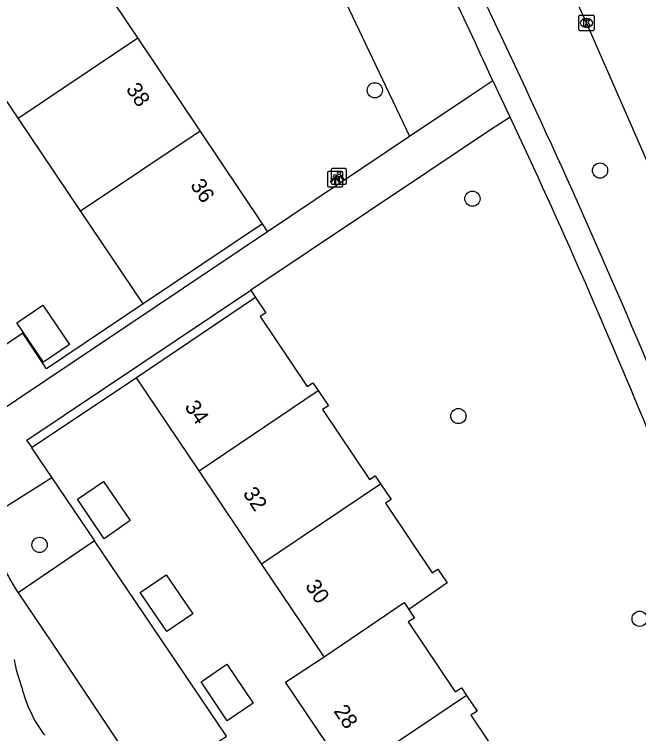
# Model space of a CAD drawing. Extents: x 158797 to 159887, y 384318 to 385255.
# Drawn here: x 159153.21 to 159193.34, y 384816.03 to 384862.27 of the extents above; entities that cross this region are included whole.
import ezdxf

# ---------------------------------------------------------------- set-up
doc = ezdxf.new("R2010")
doc.units = 0
for name, color, linetype in [('IMGEO_Boom', 7, 'Continuous'), ('IMGEO_Fietspad_gesloten', 7, 'Continuous'), ('IMGEO_Groenvoorziening', 7, 'Continuous'), ('IMGEO_Kolk', 7, 'Continuous'), ('IMGEO_Lichtpunt', 7, 'Continuous'), ('IMGEO_Pand', 7, 'Continuous'), ('IMGEO_Pand_nummerreeks', 7, 'Continuous'), ('IMGEO_Parkeervlak_open', 7, 'Continuous'), ('IMGEO_Rijbaan_lokaal_open', 7, 'Continuous'), ('IMGEO_Voetpad_gesloten', 7, 'Continuous'), ('IMGEO_Voetpad_open', 7, 'Continuous')]:
    doc.layers.add(name, color=color, linetype=linetype)

msp = doc.modelspace()

# ---------------------------------------------------------------- linework, layer by layer
at = {"layer": 'IMGEO_Boom'}
for centre in [(159176.378, 384857.392), (159190.858, 384852.231), (159182.654, 384850.423), (159181.75, 384836.448), (159154.823, 384828.161), (159193.405, 384823.415)]:
    msp.add_circle(centre, 0.489, dxfattribs=at)
at = {"layer": 'IMGEO_Fietspad_gesloten'}
msp.add_lwpolyline([(159219.931, 384790.229), (159214.516, 384803.279), (159206.276, 384823.163), (159197.235, 384844.915), (159197.148, 384845.121), (159193.702, 384853.271), (159189.989, 384861.726)], dxfattribs=at)
msp.add_arc((158982.227, 384768.929), 227.544, 24.06808, 32.41319, dxfattribs=at)
at = {"layer": 'IMGEO_Groenvoorziening'}
for points in [[(159062.885, 384947.902), (159063.915, 384949.398), (159078.479, 384970.541), (159092.853, 384960.593), (159096.29, 384958.006), (159107.625, 384948.575), (159113.677, 384943.307), (159124.305, 384933.004), (159133.199, 384923.374), (159138.703, 384917.092), (159149.208, 384904.051), (159156.954, 384893.107), (159159.836, 384888.727), (159162.31, 384884.967), (159164.141, 384881.958), (159168.328, 384875.079), (159173.187, 384865.839), (159178.617, 384854.449)], [(159169.48, 384848.323), (159169.15, 384848.815)], [(159168.401, 384844.531), (159168.717, 384844.067)], [(159161.48, 384843.659), (159155.277, 384839.485), (159153.744, 384841.768), (159147.91, 384837.853)], [(159161.054, 384838.907), (159154.343, 384834.428)], [(159155.612, 384832.486), (159157.414, 384829.817), (159158.347, 384828.435)]]:
    msp.add_lwpolyline(points, dxfattribs=at)
at = {"layer": 'IMGEO_Kolk'}
for p, q in [((159189.488, 384861.3), (159189.488, 384862.152)), ((159189.563, 384862.226), (159190.415, 384862.226)), ((159189.976, 384862.006), (159190.001, 384862.006)), ((159190.489, 384862.152), (159190.489, 384861.3)), ((159190.415, 384861.226), (159189.563, 384861.226)), ((159189.999, 384861.446), (159189.974, 384861.446))]:
    msp.add_line(p, q, dxfattribs=at)
for points in [[(159189.488, 384861.3), (159189.488, 384862.152)], [(159189.563, 384862.226), (159190.415, 384862.226)], [(159190.489, 384862.152), (159190.489, 384861.3)], [(159189.809, 384861.926), (159189.932, 384861.926), (159189.932, 384861.775), (159190.062, 384861.926), (159190.226, 384861.926), (159190.08, 384861.775), (159190.233, 384861.526), (159190.081, 384861.526), (159189.996, 384861.69), (159189.932, 384861.623), (159189.932, 384861.526), (159189.809, 384861.526), (159189.809, 384861.926)], [(159190.415, 384861.226), (159189.563, 384861.226)]]:
    msp.add_lwpolyline(points, dxfattribs=at)
for centre, start, end in [((159189.565, 384862.15), 91.552, 178.448), ((159189.565, 384862.15), 91.552, 178.448), ((159190.413, 384862.15), 1.552, 88.448), ((159190.413, 384862.15), 1.552, 88.448), ((159189.565, 384861.302), 181.552, 268.448), ((159189.565, 384861.302), 181.552, 268.448), ((159190.413, 384861.302), 271.552, 358.448), ((159190.413, 384861.302), 271.552, 358.448)]:
    msp.add_arc(centre, 0.0765, start, end, dxfattribs=at)
for centre, major_axis, ratio, start_param, end_param in [((159189.975, 384861.726), (-0.387, 0.002), 0.722429, 4.712389, 7.853982), ((159190, 384861.726), (-0.39, 0.002), 0.717154, 1.570796, 4.712389)]:
    msp.add_ellipse(centre, major_axis=major_axis, ratio=ratio, start_param=start_param, end_param=end_param, dxfattribs=at)
at = {"layer": 'IMGEO_Lichtpunt'}
for p, q in [((159173.571, 384852.265), (159173.571, 384851.458)), ((159173.571, 384852.265), (159173.571, 384851.458)), ((159174.473, 384852.36), (159173.665, 384852.36)), ((159174.473, 384852.36), (159173.665, 384852.36)), ((159174.567, 384851.458), (159174.567, 384852.265)), ((159174.567, 384851.458), (159174.567, 384852.265)), ((159173.331, 384852.083), (159173.331, 384851.276)), ((159173.331, 384852.083), (159173.331, 384851.276)), ((159174.233, 384852.178), (159173.425, 384852.178)), ((159174.233, 384852.178), (159173.425, 384852.178)), ((159174.327, 384851.276), (159174.327, 384852.083)), ((159174.327, 384851.276), (159174.327, 384852.083)), ((159173.665, 384851.364), (159174.473, 384851.364)), ((159173.665, 384851.364), (159174.473, 384851.364)), ((159173.425, 384851.182), (159174.233, 384851.182)), ((159173.425, 384851.182), (159174.233, 384851.182))]:
    msp.add_line(p, q, dxfattribs=at)
for points in [[(159173.945, 384851.929), (159173.984, 384851.901), (159173.796, 384851.639), (159173.758, 384851.666), (159173.945, 384851.929)], [(159174.047, 384851.881), (159174.094, 384851.881), (159174.094, 384851.559), (159174.047, 384851.559), (159174.047, 384851.881)], [(159174.157, 384851.901), (159174.195, 384851.928), (159174.382, 384851.666), (159174.343, 384851.638), (159174.157, 384851.901)], [(159173.705, 384851.747), (159173.744, 384851.719), (159173.556, 384851.457), (159173.518, 384851.484), (159173.705, 384851.747)], [(159173.807, 384851.699), (159173.854, 384851.699), (159173.854, 384851.377), (159173.807, 384851.377), (159173.807, 384851.699)], [(159173.917, 384851.719), (159173.955, 384851.746), (159174.142, 384851.484), (159174.103, 384851.456), (159173.917, 384851.719)]]:
    msp.add_lwpolyline(points, dxfattribs=at)
for centre in [(159173.83, 384851.881), (159174.07, 384852.063)]:
    msp.add_circle(centre, 0.0994, dxfattribs=at)
for centre, start, end in [((159173.665, 384852.265), 90, 180), ((159173.665, 384852.265), 90, 180), ((159174.473, 384852.265), 0, 90), ((159174.473, 384852.265), 0, 90), ((159173.425, 384852.083), 90, 180), ((159173.425, 384852.083), 90, 180), ((159174.233, 384852.083), 0, 90), ((159174.233, 384852.083), 0, 90), ((159173.665, 384851.458), 180, 270), ((159173.665, 384851.458), 180, 270), ((159174.473, 384851.458), 270, 0), ((159174.473, 384851.458), 270, 360), ((159173.425, 384851.276), 180, 270), ((159173.425, 384851.276), 180, 270), ((159174.233, 384851.276), 270, 0), ((159174.233, 384851.276), 270, 360)]:
    msp.add_arc(centre, 0.0946, start, end, dxfattribs=at)
at = {"layer": 'IMGEO_Pand'}
for points in [[(159161.141, 384860.764), (159157.136, 384866.739)], [(159153.451, 384855.61), (159149.155, 384862.006), (159151.132, 384863.344)], [(159153.451, 384855.61), (159161.141, 384860.764)], [(159165.145, 384854.79), (159161.141, 384860.764)], [(159157.462, 384849.64), (159153.451, 384855.61)], [(159157.462, 384849.64), (159165.145, 384854.79)], [(159169.15, 384848.815), (159165.145, 384854.79)], [(159161.48, 384843.659), (159157.462, 384849.64)], [(159169.15, 384848.815), (159161.48, 384843.659)], [(159168.717, 384844.067), (159161.054, 384838.907)], [(159168.717, 384844.067), (159169.38, 384843.079), (159169.012, 384842.838), (159172.028, 384838.344), (159172.392, 384838.59), (159172.733, 384838.082)], [(159155.029, 384843.585), (159156.752, 384841.043), (159155.08, 384839.91), (159153.361, 384842.448), (159155.029, 384843.585)], [(159165.075, 384832.93), (159161.054, 384838.907)], [(159165.075, 384832.93), (159172.733, 384838.082)], [(159172.733, 384838.082), (159173.394, 384837.097), (159173.019, 384836.867), (159176.042, 384832.362), (159176.407, 384832.607), (159176.747, 384832.1)], [(159169.097, 384826.953), (159165.075, 384832.93)], [(159158.976, 384828.563), (159157.273, 384831.097), (159158.945, 384832.232), (159160.655, 384829.723), (159158.976, 384828.563)], [(159169.097, 384826.953), (159176.747, 384832.1)], [(159176.747, 384832.1), (159177.423, 384831.093), (159177.055, 384830.851), (159180.064, 384826.368), (159180.435, 384826.604), (159180.754, 384826.129), (159181.027, 384825.722), (159178.568, 384824)], [(159173.118, 384820.976), (159169.097, 384826.953)], [(159163.001, 384822.588), (159161.297, 384825.106), (159162.969, 384826.243), (159164.683, 384823.741), (159163.001, 384822.588)], [(159173.118, 384820.976), (159178.266, 384824.45), (159178.568, 384824)], [(159178.568, 384824), (159178.937, 384823.451), (159178.525, 384823.209), (159181.544, 384818.711), (159181.95, 384818.967), (159182.283, 384818.471)], [(159174.655, 384813.355), (159170.638, 384819.344), (159173.118, 384820.976)], [(159166.878, 384816.846), (159165.207, 384819.36), (159166.868, 384820.499), (159168.561, 384817.982), (159166.878, 384816.846)], [(159182.283, 384818.471), (159174.655, 384813.355)], [(159182.283, 384818.471), (159182.958, 384817.466), (159182.552, 384817.208), (159185.566, 384812.72), (159185.967, 384812.986), (159186.304, 384812.485)]]:
    msp.add_lwpolyline(points, dxfattribs=at)
at = {"layer": 'IMGEO_Parkeervlak_open'}
for points in [[(159158.347, 384828.435), (159155.935, 384826.782), (159153.453, 384825.08)], [(159184.712, 384776.111), (159172.96, 384793.587), (159172.782, 384793.837), (159177.008, 384796.687), (159164.988, 384814.597), (159166.834, 384815.86), (159158.347, 384828.435)]]:
    msp.add_lwpolyline(points, dxfattribs=at)
at = {"layer": 'IMGEO_Rijbaan_lokaal_open'}
msp.add_lwpolyline([(159153.683, 384819.012), (159153.366, 384820.052), (159153.256, 384820.531), (159153.205, 384820.804)], dxfattribs=at)
msp.add_arc((159161.971, 384821.038), 8.532, 193.7359, 216.7095, dxfattribs=at)
at = {"layer": 'IMGEO_Voetpad_gesloten'}
for points in [[(159183.957, 384858.019), (159183.887, 384858.166)], [(159185.084, 384855.667), (159183.957, 384858.019)]]:
    msp.add_lwpolyline(points, dxfattribs=at)
for centre, radius, start, end in [((158867.142, 384711.319), 350.837, 24.88664, 29.35906), ((158915.143, 384736.189), 295.13, 24.41219, 29.70827), ((158727.375, 384643.552), 506.15, 22.28785, 25.18739), ((158786.085, 384668.284), 440.809, 22.21234, 25.15622)]:
    msp.add_arc(centre, radius, start, end, dxfattribs=at)
at = {"layer": 'IMGEO_Voetpad_open'}
for points in [[(159178.617, 384854.449), (159182.672, 384857.168), (159183.957, 384858.019)], [(159185.084, 384855.667), (159183.747, 384854.799), (159179.731, 384852.112), (159168.401, 384844.531)], [(159169.48, 384848.323), (159178.617, 384854.449)], [(159147.91, 384837.853), (159149.746, 384835.092), (159169.48, 384848.323)], [(159154.343, 384834.428), (159154.011, 384834.902), (159168.401, 384844.531)], [(159154.343, 384834.428), (159154.314, 384834.409), (159155.612, 384832.486)], [(159155.612, 384832.486), (159151.512, 384829.903), (159151.595, 384829.55)], [(159153.453, 384825.08), (159155.63, 384821.846), (159157.523, 384819.022), (159161.515, 384813.043), (159159.635, 384811.783), (159184.025, 384775.577)]]:
    msp.add_lwpolyline(points, dxfattribs=at)
msp.add_arc((159163.745, 384831.979), 12.39, 191.3055, 213.8359, dxfattribs=at)

# ---------------------------------------------------------------- texts
at = {"layer": 'IMGEO_Pand_nummerreeks'}
for s, rotation, p in [('38', 303.8329, (159160.344, 384857.464)), ('36', 303.8329, (159164.479, 384851.294)), ('34', 303.9304, (159164.112, 384837.048)), ('32', 303.9304, (159167.863, 384831.474)), ('30', 303.9304, (159171.867, 384825.522)), ('28', 303.8501, (159173.696, 384817.478))]:
    msp.add_text(s, height=1, rotation=rotation, dxfattribs=at).set_placement(p)

doc.saveas('drawing.dxf')
